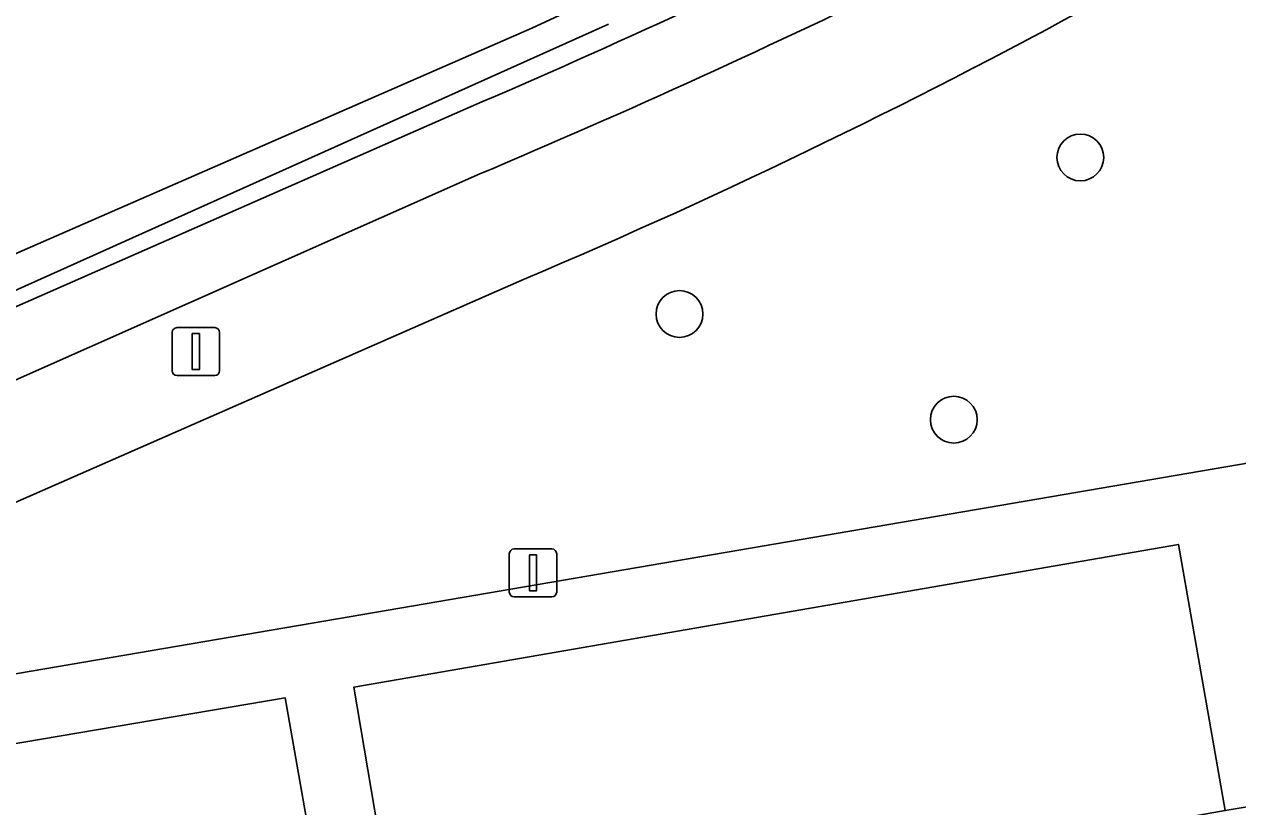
# Model space of a CAD drawing. Extents: x 162879 to 165540, y 384011 to 385181.
# Drawn here: x 164190.25 to 164215.61, y 384904.81 to 384921.16 of the extents above; entities that cross this region are included whole.
import ezdxf

# ---------------------------------------------------------------- set-up
doc = ezdxf.new("R2010")
doc.units = 0
for name, color, linetype in [('IMGEO_Boom', 7, 'Continuous'), ('IMGEO_Groenvoorziening', 7, 'Continuous'), ('IMGEO_Haag', 7, 'Continuous'), ('IMGEO_Hek', 7, 'Continuous'), ('IMGEO_Lichtmast', 7, 'Continuous'), ('IMGEO_Parkeervlak_open', 7, 'Continuous'), ('IMGEO_Voetpad_gesloten', 7, 'Continuous')]:
    doc.layers.add(name, color=color, linetype=linetype)

msp = doc.modelspace()

# ---------------------------------------------------------------- linework, layer by layer
at = {"layer": 'IMGEO_Boom'}
for centre in [(164212.322, 384918.381), (164203.945, 384915.108), (164209.677, 384912.899)]:
    msp.add_circle(centre, 0.489, dxfattribs=at)
at = {"layer": 'IMGEO_Groenvoorziening'}
for points in [[(164159.542, 384889.951), (164168.562, 384891.674), (164168.561, 384891.74), (164168.554, 384892.38), (164168.544, 384893.26), (164168.198, 384893.199), (164167.893, 384893.145), (164167.9, 384893.886), (164167.911, 384894.929), (164168.212, 384897.083), (164169.013, 384899.657), (164169.873, 384901.563), (164171.132, 384903.775), (164171.911, 384904.944), (164172.869, 384906.156), (164174.626, 384908.015), (164176.7, 384909.811), (164178.519, 384911.069), (164180.247, 384912.033), (164181.431, 384912.595), (164200.857, 384921.082), (164207.473, 384924.157)], [(164207.473, 384924.157), (164200.857, 384921.082), (164181.431, 384912.595), (164180.247, 384912.033), (164178.519, 384911.069), (164176.7, 384909.811), (164174.626, 384908.015), (164172.869, 384906.156), (164171.911, 384904.944), (164171.132, 384903.775), (164169.873, 384901.563), (164169.013, 384899.657), (164168.212, 384897.083), (164167.911, 384894.929), (164167.9, 384893.886), (164167.893, 384893.145), (164168.198, 384893.199), (164168.544, 384893.26), (164168.519, 384895.495), (164168.715, 384896.682), (164169.404, 384899.016)], [(164202.461, 384921.164), (164181.06, 384911.558)], [(164181.06, 384911.558), (164202.461, 384921.164)], [(164182.927, 384912.118), (164199.243, 384919.294)], [(164170.444, 384891.389), (164170.465, 384891.275), (164183.479, 384893.645), (164181.135, 384906.059), (164196.269, 384908.649), (164214.833, 384911.826), (164236.654, 384915.56), (164255.811, 384918.838)], [(164199.776, 384918.037), (164183.455, 384910.793)], [(164200.702, 384915.835), (164184.486, 384908.726)], [(164184.486, 384908.726), (164200.702, 384915.835)], [(164236.654, 384915.56), (164214.833, 384911.826), (164196.269, 384908.649), (164181.135, 384906.059), (164183.479, 384893.645), (164184.66, 384893.87), (164183.738, 384899.234), (164182.764, 384904.895), (164195.708, 384907.085), (164196.695, 384901.462), (164197.456, 384901.6), (164198.087, 384901.714), (164197.144, 384907.31), (164214.371, 384910.293), (164215.351, 384904.729), (164216.019, 384904.845)]]:
    msp.add_lwpolyline(points, dxfattribs=at)
for centre, radius, start, end in [((164147.79, 385040.508), 135.436, 292.99674, 304.68763), ((164147.79, 385040.508), 135.436, 292.99674, 304.68763), ((164126.037, 385090.567), 186.262, 293.14295, 299.29207), ((164128.271, 385087.08), 183.545, 292.92838, 299.20763)]:
    msp.add_arc(centre, radius, start, end, dxfattribs=at)
at = {"layer": 'IMGEO_Haag'}
for points in [[(164207.473, 384924.157), (164200.857, 384921.082), (164181.431, 384912.595), (164180.247, 384912.033), (164178.519, 384911.069), (164176.7, 384909.811), (164174.626, 384908.015), (164172.869, 384906.156), (164171.911, 384904.944), (164171.132, 384903.775), (164169.873, 384901.563), (164169.013, 384899.657), (164168.212, 384897.083), (164167.911, 384894.929), (164167.9, 384893.886), (164167.893, 384893.145), (164168.198, 384893.199), (164168.544, 384893.26), (164168.519, 384895.495), (164168.715, 384896.682), (164169.404, 384899.016)], [(164181.06, 384911.558), (164202.461, 384921.164)], [(164236.654, 384915.56), (164214.833, 384911.826), (164196.269, 384908.649), (164181.135, 384906.059), (164183.479, 384893.645), (164184.66, 384893.87), (164183.738, 384899.234), (164182.764, 384904.895), (164195.708, 384907.085), (164196.695, 384901.462), (164197.456, 384901.6), (164198.087, 384901.714), (164197.144, 384907.31), (164214.371, 384910.293), (164215.351, 384904.729), (164216.019, 384904.845)]]:
    msp.add_lwpolyline(points, dxfattribs=at)
at = {"layer": 'IMGEO_Hek'}
msp.add_lwpolyline([(164202.461, 384921.164), (164181.06, 384911.558)], dxfattribs=at)
at = {"layer": 'IMGEO_Lichtmast'}
for p, q in [((164193.346, 384913.923), (164193.346, 384914.723)), ((164193.346, 384914.723), (164193.346, 384913.923)), ((164193.446, 384914.823), (164194.236, 384914.823)), ((164194.236, 384914.823), (164193.446, 384914.823)), ((164194.336, 384914.723), (164194.336, 384913.923)), ((164194.336, 384913.923), (164194.336, 384914.723)), ((164194.236, 384913.823), (164193.446, 384913.823)), ((164193.446, 384913.823), (164194.236, 384913.823)), ((164200.49, 384910.198), (164201.28, 384910.198)), ((164201.28, 384910.198), (164200.49, 384910.198)), ((164200.39, 384909.298), (164200.39, 384910.098)), ((164200.39, 384910.098), (164200.39, 384909.298)), ((164201.38, 384910.098), (164201.38, 384909.298)), ((164201.38, 384909.298), (164201.38, 384910.098)), ((164201.28, 384909.198), (164200.49, 384909.198)), ((164200.49, 384909.198), (164201.28, 384909.198))]:
    msp.add_line(p, q, dxfattribs=at)
for points in [[(164193.766, 384914.698), (164193.916, 384914.698), (164193.916, 384913.948), (164193.766, 384913.948), (164193.766, 384914.698)], [(164200.81, 384910.073), (164200.96, 384910.073), (164200.96, 384909.323), (164200.81, 384909.323), (164200.81, 384910.073)]]:
    msp.add_lwpolyline(points, dxfattribs=at)
for centre, start, end in [((164193.446, 384914.723), 90, 180), ((164193.446, 384914.723), 90, 180), ((164194.236, 384914.723), 0, 90), ((164194.236, 384914.723), 360, 90), ((164193.446, 384913.923), 180, 270), ((164193.446, 384913.923), 180, 270), ((164194.236, 384913.923), 270, 0), ((164194.236, 384913.923), 270, 0), ((164200.49, 384910.098), 90, 180), ((164200.49, 384910.098), 90, 180), ((164201.28, 384910.098), 0, 90), ((164201.28, 384910.098), 360, 90), ((164200.49, 384909.298), 180, 270), ((164200.49, 384909.298), 180, 270), ((164201.28, 384909.298), 270, 0), ((164201.28, 384909.298), 270, 0)]:
    msp.add_arc(centre, 0.1, start, end, dxfattribs=at)
at = {"layer": 'IMGEO_Parkeervlak_open'}
for points in [[(164198.087, 384901.714), (164210.357, 384903.848), (164215.351, 384904.729), (164214.371, 384910.293), (164197.144, 384907.31)], [(164195.708, 384907.085), (164182.764, 384904.895), (164183.738, 384899.234), (164196.695, 384901.462)]]:
    msp.add_lwpolyline(points, close=True, dxfattribs=at)
at = {"layer": 'IMGEO_Voetpad_gesloten'}
for points in [[(164199.243, 384919.294), (164182.927, 384912.118)], [(164183.455, 384910.793), (164199.776, 384918.037)]]:
    msp.add_lwpolyline(points, dxfattribs=at)
for centre, radius, start, end in [((164126.037, 385090.567), 186.262, 293.14295, 299.29207), ((164128.271, 385087.08), 183.545, 292.92838, 299.20763)]:
    msp.add_arc(centre, radius, start, end, dxfattribs=at)

doc.saveas('drawing.dxf')
